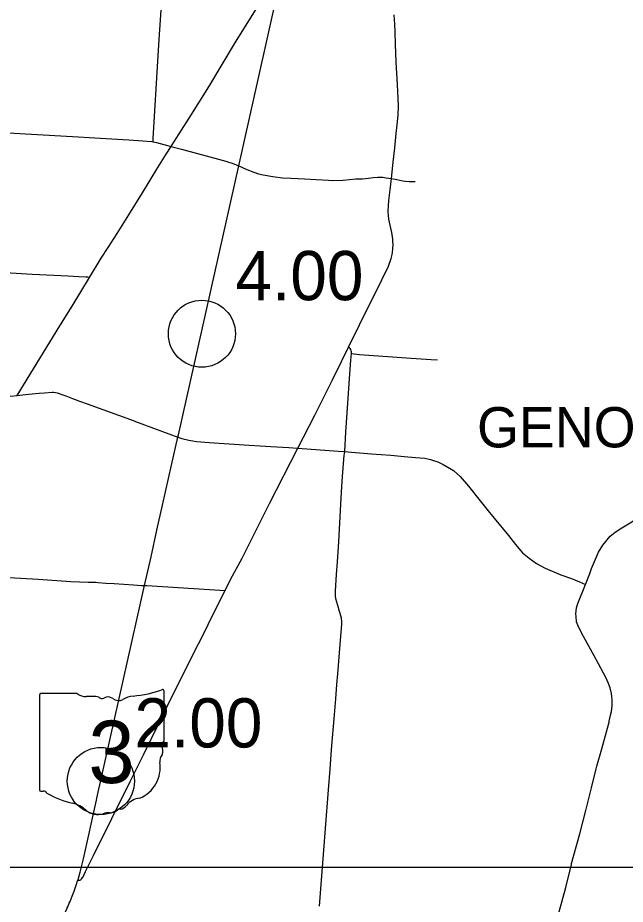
# Model space of a CAD drawing. Extents: x 1729596 to 1934326, y 644115 to 911751.
# Drawn here: x 1849632 to 1863218, y 783844 to 803658 of the extents above; entities that cross this region are included whole.
import ezdxf

# ---------------------------------------------------------------- set-up
doc = ezdxf.new("R2010")
doc.units = 0
for name, color, linetype in [('Default', 7, 'Continuous'), ('GM_X_County_Road', 7, 'Continuous'), ('GM_X_State_Route', 7, 'Continuous'), ('GM_X_State_Shield', 7, 'Continuous'), ('GM_X_Township_Road', 7, 'Continuous'), ('GM_X_Township_Text', 7, 'Continuous'), ('SC_Scratch1', 7, 'Continuous')]:
    doc.layers.add(name, color=color, linetype=linetype)

msp = doc.modelspace()

# ---------------------------------------------------------------- linework, layer by layer
at = {"layer": 'Default'}
for centre in [(1853750, 796595), (1851491, 786598)]:
    msp.add_circle(centre, 750, dxfattribs=at)
at = {"layer": 'GM_X_County_Road'}
for points in [[(1852657, 800886), (1852657, 800961), (1852774, 802805), (1852798, 803172), (1852898, 804710), (1852972, 804706)], [(1857028, 796294), (1857277, 796797), (1857775, 797801), (1857924, 798107), (1857985, 798279), (1858004, 798364), (1858012, 798409), (1858022, 798500), (1858025, 798592), (1858022, 798657), (1858018, 798708), (1858012, 798758), (1857995, 798858), (1857972, 798957), (1857933, 799154), (1857922, 799227), (1857914, 799334), (1857933, 799575), (1857961, 799815), (1857988, 800064), (1858027, 800427), (1858061, 800749), (1858095, 801069), (1858116, 801266), (1858139, 801481), (1858144, 801679), (1858131, 802013), (1858124, 802154), (1858116, 802308), (1858103, 802533), (1858096, 802669), (1858083, 803067), (1858070, 803343), (1858061, 803513), (1858050, 803726)], [(1846655, 801244), (1846713, 801241), (1847205, 801213), (1848107, 801161), (1849018, 801108), (1850858, 801002), (1851359, 800976), (1852118, 800926), (1852433, 800906), (1852629, 800889), (1852657, 800886), (1852736, 800868), (1853063, 800779), (1853297, 800719), (1854203, 800475), (1854282, 800454), (1854310, 800445)], [(1851239, 797854), (1851501, 798281), (1851653, 798524), (1851853, 798834), (1852115, 799249), (1852419, 799742), (1852763, 800311), (1852954, 800610), (1853063, 800779)], [(1854310, 800445), (1854348, 800433), (1854402, 800414), (1854573, 800349)], [(1854573, 800349), (1854755, 800266), (1854914, 800205), (1855015, 800169), (1855118, 800145), (1855340, 800109), (1855555, 800083), (1855746, 800073), (1856041, 800054), (1856308, 800043), (1856579, 800027), (1856677, 800021), (1856906, 800027), (1857196, 800056), (1857340, 800059), (1857473, 800073), (1857580, 800087), (1857682, 800095), (1857756, 800098), (1857798, 800096), (1857874, 800083), (1857988, 800064)], [(1857988, 800064), (1858110, 800041), (1858246, 800011), (1858305, 800003), (1858385, 799998), (1858516, 799994)], [(1849622, 795214), (1849759, 795447), (1850577, 796772), (1850846, 797211), (1851239, 797854)], [(1851209, 784694), (1851326, 784936), (1852148, 786590), (1852443, 787187), (1853141, 788601), (1853675, 789667), (1853798, 789914), (1853979, 790280), (1854272, 790859), (1854392, 791103), (1854649, 791581), (1855260, 792799), (1855898, 794041), (1856273, 794777), (1856673, 795566), (1856869, 795971), (1857028, 796294)], [(1856946, 793960), (1856946, 793960), (1856971, 794394), (1857013, 795045), (1857051, 795598), (1857080, 796004), (1857092, 796153), (1857094, 796187), (1857090, 796216), (1857080, 796243), (1857067, 796263), (1857051, 796280), (1857028, 796294)], [(1862331, 790993), (1862331, 790993), (1862425, 791233), (1862464, 791347), (1862553, 791556), (1862621, 791712), (1862718, 791870), (1862878, 792073), (1862988, 792163), (1863137, 792257), (1863326, 792369), (1863622, 792566), (1863901, 792746), (1864887, 793380), (1865528, 793748), (1865763, 793892), (1866421, 794305), (1866453, 794326), (1866503, 794368)], [(1856379, 783803), (1856513, 785538), (1856582, 786399), (1856616, 786866), (1856649, 787292), (1856657, 787391), (1856707, 787988), (1856742, 788435), (1856768, 788759), (1856787, 788996), (1856839, 789647), (1856877, 790103), (1856879, 790157), (1856870, 790238), (1856843, 790340), (1856828, 790389), (1856789, 790519), (1856749, 790673), (1856741, 790738), (1856737, 790808), (1856738, 790844), (1856763, 791215), (1856781, 791498), (1856809, 791946), (1856855, 792786), (1856879, 793181), (1856895, 793405), (1856933, 793880), (1856936, 793913), (1856946, 793960)], [(1862860, 787938), (1862891, 788070), (1862911, 788154), (1862924, 788278), (1862924, 788410), (1862919, 788484), (1862909, 788555), (1862881, 788678), (1862846, 788780), (1862782, 788915), (1862621, 789214), (1862525, 789400), (1862401, 789615), (1862280, 789828), (1862168, 790041), (1862129, 790158), (1862118, 790274), (1862114, 790336), (1862129, 790467), (1862155, 790566), (1862331, 790993)], [(1861455, 782568), (1861484, 782698), (1861529, 782870), (1861693, 783500), (1861750, 783702), (1861886, 784220), (1862013, 784736), (1862018, 784757), (1862066, 784939), (1862201, 785417), (1862338, 785941), (1862465, 786443), (1862569, 786870), (1862577, 786904), (1862585, 786934), (1862693, 787317), (1862818, 787780), (1862854, 787912), (1862860, 787938)], [(1850968, 784364), (1851009, 784379), (1851023, 784383), (1851040, 784392), (1851054, 784403), (1851062, 784412), (1851069, 784422), (1851092, 784460), (1851118, 784507), (1851150, 784573), (1851209, 784694)]]:
    msp.add_lwpolyline(points, dxfattribs=at)
at = {"layer": 'GM_X_State_Route'}
for points in [[(1853225, 794338), (1854573, 800349), (1855512, 804546), (1855541, 804679), (1855596, 804898), (1855689, 805139), (1855836, 805465), (1855908, 805599), (1856008, 805767), (1856148, 805978), (1856255, 806119), (1856504, 806413), (1857597, 807668), (1858467, 808668), (1858818, 809072), (1859440, 809788), (1860025, 810459)], [(1851027, 784561), (1851027, 784562), (1851101, 784861), (1851390, 786171), (1851399, 786214), (1851899, 788445), (1852470, 790966), (1852613, 791609), (1852746, 792202), (1852871, 792760), (1853072, 793659), (1853214, 794287), (1853225, 794338)], [(1850785, 783867), (1850801, 783904), (1850850, 784024), (1850893, 784139), (1850946, 784292), (1850968, 784364), (1850980, 784401), (1851027, 784561)], [(1850584, 783434), (1850737, 783758), (1850741, 783767), (1850750, 783788), (1850785, 783867)]]:
    msp.add_lwpolyline(points, dxfattribs=at)
at = {"layer": 'GM_X_State_Shield'}
for p, q in [((1852904, 787501), (1852904, 788607)), ((1852904, 787501), (1852904, 788607)), ((1850120, 788518), (1850120, 786405)), ((1850120, 788518), (1850120, 786405)), ((1850963, 788554), (1850147, 788554)), ((1850963, 788554), (1850147, 788554)), ((1852904, 787501), (1852904, 787501)), ((1852904, 787501), (1852904, 787501))]:
    msp.add_line(p, q, dxfattribs=at)
for centre, radius, start, end in [((1851913, 791435), 2953, 275.8445, 288.9065), ((1851913, 791435), 2953, 275.8445, 288.9065), ((1852873, 788611), 31, 351.8621, 97.738), ((1852873, 788611), 31, 351.8621, 97.738), ((1850152, 788522), 32.3, 98.1301, 188.1301), ((1850152, 788522), 32.3, 98.1301, 188.1301), ((1851157, 788800), 313, 231.6195, 271.1119), ((1851157, 788800), 313, 231.6195, 271.1119), ((1851261, 787368), 1123, 80.4867, 94.9883), ((1851261, 787368), 1123, 80.4867, 94.9883), ((1851516, 788533), 90.3, 219.7921, 297.1024), ((1851516, 788533), 90.3, 219.7921, 297.1024), ((1851648, 788289), 188, 54.4667, 119.1411), ((1851648, 788289), 188, 54.4667, 119.1411), ((1851890, 788624), 226, 233.8562, 294.8282), ((1851890, 788624), 226, 233.8562, 294.8282), ((1852289, 787909), 594, 97.3462, 120.7689), ((1852289, 787909), 594, 97.3462, 120.7689), ((1852897, 787420), 48, 107.944, 210.337), ((1852897, 787420), 48, 107.944, 210.337), ((1852871, 787497), 33.2, 289.6038, 7.7341), ((1852871, 787497), 33.2, 289.6038, 7.7341), ((1852592, 787280), 288, 340.033, 23.6496), ((1852592, 787280), 288, 340.033, 23.6496), ((1852078, 786898), 739, 292.3089, 8.9858), ((1852078, 786898), 739, 292.3089, 8.9858), ((1853015, 787039), 210, 136.8065, 186.9296), ((1853015, 787039), 210, 136.8065, 186.9296), ((1850152, 786400), 32.5, 171.9584, 258.3066), ((1850152, 786400), 32.5, 171.9584, 258.3066), ((1850157, 786616), 248, 267.339, 280.6039), ((1850157, 786616), 248, 267.339, 280.6039), ((1850208, 786283), 89.5, 29.7484, 93.2717), ((1850208, 786283), 89.5, 29.7484, 93.2717), ((1851338, 788181), 2132, 240.4129, 257.1985), ((1851338, 788181), 2132, 240.4129, 257.1985), ((1850703, 785455), 667, 47.1842, 75.836), ((1850703, 785455), 667, 47.1842, 75.836), ((1851877, 786200), 239, 282.8732, 323.2771), ((1851877, 786200), 239, 282.8732, 323.2771), ((1852389, 785811), 404, 94.4031, 142.5768), ((1852389, 785811), 404, 94.4031, 142.5768), ((1851424, 786272), 423, 230.7004, 286.2918), ((1851424, 786272), 423, 230.7004, 286.2918), ((1851669, 785542), 348, 85.6951, 111.2099), ((1851669, 785542), 348, 85.6951, 111.2099), ((1851700, 786114), 226, 268.777, 315.5493), ((1851700, 786114), 226, 268.777, 315.5493), ((1851904, 785909), 63.5, 65.7517, 132.6484), ((1851904, 785909), 63.5, 65.7517, 132.6484)]:
    msp.add_arc(centre, radius, start, end, dxfattribs=at)
at = {"layer": 'GM_X_Township_Road'}
for points in [[(1853063, 800779), (1853085, 800818), (1853124, 800877), (1853467, 801413), (1853904, 802110), (1854482, 803071), (1855027, 803947), (1855187, 804174), (1855245, 804296), (1855285, 804458), (1855314, 804559)], [(1846774, 798295), (1847073, 798278), (1847525, 798251), (1847618, 798241), (1847692, 798217), (1847750, 798174), (1847804, 798120), (1847860, 798079), (1847901, 798061), (1847957, 798048), (1848107, 798036), (1849140, 797980), (1849475, 797956), (1849957, 797930), (1850759, 797887), (1851000, 797878), (1851156, 797870), (1851190, 797866), (1851239, 797854)], [(1857092, 796153), (1857218, 796138), (1857278, 796132), (1858429, 796050), (1858876, 796019), (1859017, 796010)], [(1849356, 795191), (1849466, 795202), (1849622, 795214), (1849804, 795234), (1849882, 795241), (1850029, 795258), (1850109, 795264), (1850232, 795277), (1850401, 795291), (1850433, 795290), (1850480, 795282), (1850513, 795274), (1850642, 795228), (1850705, 795204), (1850860, 795148), (1850918, 795128), (1851016, 795091), (1851187, 795029), (1852238, 794646), (1852263, 794637)], [(1852263, 794637), (1853214, 794287)], [(1853214, 794287), (1853305, 794256), (1853460, 794213), (1853545, 794199), (1853631, 794186), (1853911, 794167)], [(1853911, 794167), (1854809, 794108), (1855052, 794090), (1855289, 794075), (1855696, 794051), (1855898, 794041), (1856800, 793974), (1856946, 793960)], [(1856946, 793960), (1857092, 793949), (1857542, 793914), (1857978, 793881), (1858274, 793854), (1858527, 793830), (1858733, 793811), (1858865, 793782), (1858933, 793763), (1859024, 793732), (1859146, 793672), (1859290, 793592), (1859376, 793539), (1859523, 793403), (1859714, 793187), (1859975, 792860), (1860182, 792601), (1860283, 792472), (1860603, 792087), (1860762, 791885), (1860922, 791702), (1861069, 791579), (1861235, 791461), (1861427, 791357), (1861779, 791208), (1862012, 791128), (1862197, 791047), (1862331, 790993)], [(1847071, 791285), (1847137, 791277), (1847250, 791272), (1848774, 791185), (1849701, 791130), (1850088, 791107), (1850817, 791057), (1851208, 791046), (1851334, 791044), (1851380, 791042), (1851428, 791036), (1851605, 791018), (1851790, 791011), (1852221, 790984), (1852401, 790971), (1852418, 790969)], [(1852418, 790969), (1852428, 790967), (1852470, 790966), (1852519, 790965), (1854272, 790859)]]:
    msp.add_lwpolyline(points, dxfattribs=at)
at = {"layer": 'SC_Scratch1'}
msp.add_lwpolyline([(1730291, 784675), (1926541, 784675), (1926541, 650175), (1730291, 650175)], close=True, dxfattribs=at)

# ---------------------------------------------------------------- texts
at = {"layer": 'Default'}
for s, p in [('4.00', (1854500, 797345)), ('2.00', (1852241, 787348))]:
    msp.add_text(s, height=1100, dxfattribs=at).set_placement(p)
at = {"layer": 'GM_X_State_Shield'}
msp.add_text('3', height=1392, dxfattribs=at).set_placement((1851212, 786554))
msp.add_text('3', height=1392, dxfattribs=at).set_placement((1851212, 786554))
at = {"layer": 'GM_X_Township_Text'}
msp.add_text('GENOA', height=900, rotation=0, dxfattribs=at).set_placement((1859903, 794055))

doc.saveas('drawing.dxf')
